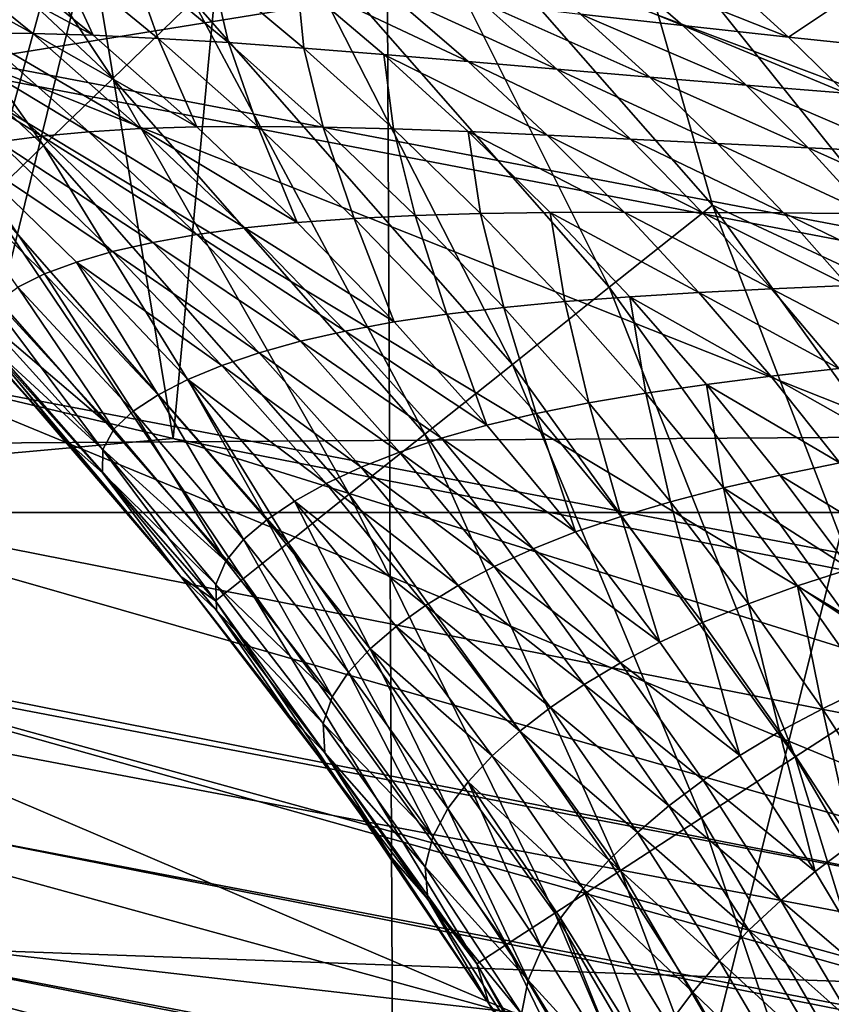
# Model space of a CAD drawing. Header units: metres. Extents: x -104 to 104, y -68 to 90.
# Tile 397 of 656: x -5.024 to -4.195, y 21.229 to 22.235. Entities that reach past the tile are written whole.
import ezdxf

# ---------------------------------------------------------------- set-up
doc = ezdxf.new("R2010")
doc.units = ezdxf.units.M
doc.layers.add('solid_FIT-BATH-153_SW0002', color=7, linetype='CONTINUOUS')

msp = doc.modelspace()

# ---------------------------------------------------------------- linework, layer by layer
at = {"layer": 'solid_FIT-BATH-153_SW0002'}
for points in [[(-5.796449, 27.403301, 8.296501), (-5.745312, 22.014963, 8.296501), (-4.867433, 21.806759, 8.296501)], [(-4.381793, 26.982065, 8.296501), (-5.796449, 27.403301, 8.296501), (-4.867433, 21.806759, 8.296501)], [(-4.381793, 26.982065, 8.296501), (-4.867433, 21.806759, 8.296501), (-3.980562, 21.632954, 8.296501)], [(-4.381793, 26.982065, 8.296501), (-3.980562, 21.632954, 8.296501), (-3.087548, 21.493998, 8.296501)], [(-2.937759, 26.679375, 8.296501), (-4.381793, 26.982065, 8.296501), (-3.087548, 21.493998, 8.296501)], [(-3.918367, 26.207203, -14.669186), (-5.16144, 26.198257, -14.601777), (-5.12553, 21.801846, -13.69361)], [(-3.918367, 26.207203, -14.669186), (-5.12553, 21.801846, -13.69361), (-3.889553, 21.809914, -13.757654)], [(-5.570169, 23.521454, -17.083399), (-4.654773, 23.526617, -17.140917), (-5.549108, 19.896391, -16.355684)], [(-4.654773, 23.526617, -17.140917), (-4.637286, 19.901161, -16.411263), (-5.549108, 19.896391, -16.355684)], [(-4.654773, 23.526617, -17.140917), (-3.730722, 23.53022, -17.180685), (-4.637286, 19.901161, -16.411263)], [(-3.730722, 23.53022, -17.180685), (-3.716806, 19.904491, -16.449686), (-4.637286, 19.901161, -16.411263)], [(17.348299, 21.731127, 1.296502), (-17.348299, 21.731127, 1.296502), (-18.94183, 23.051853, 1.296502)], [(17.348299, 21.731127, 1.296502), (-18.94183, 23.051853, 1.296502), (18.94183, 23.051853, 1.296502)], [(-5.073264, 22.193052, 17.247601), (-5.010463, 22.47994, 17.577913), (-6.626791, 22.916262, 17.581955)], [(-4.978304, 22.781448, 13.968488), (-5.112402, 22.186939, 13.664476), (-6.752677, 22.630995, 13.668248)], [(-3.354826, 22.470348, 13.965743), (-5.112402, 22.186939, 13.664476), (-4.978304, 22.781448, 13.968488)], [(-5.010463, 22.47994, 17.577913), (-3.364504, 22.166777, 17.574993), (-4.956117, 22.729649, 17.939434)], [(-3.364504, 22.166777, 17.574993), (-3.328689, 22.419733, 17.93647), (-4.956117, 22.729649, 17.939434)], [(-5.281521, 22.505899, 72.60907), (-4.929249, 22.174809, 72.60907), (-5.207324, 22.592855, 72.689178)], [(-4.929249, 22.174809, 72.60907), (-4.847055, 22.254248, 72.689178), (-5.207324, 22.592855, 72.689178)], [(-5.34555, 22.430861, 72.510307), (-5.000179, 22.106255, 72.510307), (-5.281521, 22.505899, 72.60907)], [(-5.000179, 22.106255, 72.510307), (-4.929249, 22.174809, 72.60907), (-5.281521, 22.505899, 72.60907)], [(-5.073264, 22.193052, 17.247601), (-3.405991, 21.876125, 17.244709), (-5.010463, 22.47994, 17.577913)], [(-3.405991, 21.876125, 17.244709), (-3.364504, 22.166777, 17.574993), (-5.010463, 22.47994, 17.577913)], [(-3.354826, 22.470348, 13.965743), (-3.444454, 21.867683, 13.661698), (-5.112402, 22.186939, 13.664476)], [(-4.756099, 22.342155, 72.748207), (-4.421952, 21.961432, 72.748207), (-4.65915, 22.435856, 72.784348)], [(-4.65915, 22.435856, 72.784348), (-4.316464, 22.045403, 72.784348), (-4.409084, 22.370642, 72.796501)], [(-4.421952, 21.961432, 72.748207), (-4.316464, 22.045403, 72.784348), (-4.65915, 22.435856, 72.784348)], [(-5.057685, 22.050676, 72.395897), (-5.000179, 22.106255, 72.510307), (-5.34555, 22.430861, 72.510307)], [(-4.409084, 22.370642, 72.796501), (-4.046856, 21.919493, 72.796501), (4.409082, 22.37064, 72.796501)], [(-4.316464, 22.045403, 72.784348), (-4.046856, 21.919493, 72.796501), (-4.409084, 22.370642, 72.796501)], [(-4.847055, 22.254248, 72.689178), (-4.520919, 21.882652, 72.689178), (-4.756099, 22.342155, 72.748207)], [(-4.520919, 21.882652, 72.689178), (-4.421952, 21.961432, 72.748207), (-4.756099, 22.342155, 72.748207)], [(-5.011049, 22.220638, 60.057076), (-5.067685, 22.22098, 60.087975), (-5.185565, 22.317085, 60.058197)], [(-5.124843, 22.313311, 60.025177), (-5.011049, 22.220638, 60.057076), (-5.185565, 22.317085, 60.058197)], [(-4.949427, 22.218885, 60.024883), (-5.011049, 22.220638, 60.057076), (-5.124843, 22.313311, 60.025177)], [(-5.058768, 22.308088, 59.991131), (-4.949427, 22.218885, 60.024883), (-5.124843, 22.313311, 60.025177)], [(-4.98726, 22.301458, 59.95607), (-4.949427, 22.218885, 60.024883), (-5.058768, 22.308088, 59.991131)], [(-4.98726, 22.301458, 59.95607), (-4.882713, 22.215759, 59.991421), (-4.949427, 22.218885, 60.024883)], [(-4.910351, 22.293541, 59.920219), (-4.882713, 22.215759, 59.991421), (-4.98726, 22.301458, 59.95607)], [(-4.346786, 22.228838, 59.705997), (-4.451323, 22.240639, 59.740284), (-4.523265, 22.301363, 59.696304)], [(-4.412428, 22.286154, 59.662106), (-4.346786, 22.228838, 59.705997), (-4.523265, 22.301363, 59.696304)], [(-4.910351, 22.293541, 59.920219), (-4.810906, 22.21137, 59.956905), (-4.882713, 22.215759, 59.991421)], [(-4.828132, 22.284468, 59.883911), (-4.810906, 22.21137, 59.956905), (-4.910351, 22.293541, 59.920219)], [(-4.238791, 22.217083, 59.672726), (-4.346786, 22.228838, 59.705997), (-4.412428, 22.286154, 59.662106)], [(-4.298116, 22.271008, 59.629078), (-4.238791, 22.217083, 59.672726), (-4.412428, 22.286154, 59.662106)], [(-4.828132, 22.284468, 59.883911), (-4.734059, 22.205843, 59.921684), (-4.810906, 22.21137, 59.956905)], [(-4.740826, 22.274439, 59.847473), (-4.734059, 22.205843, 59.921684), (-4.828132, 22.284468, 59.883911)], [(-4.740826, 22.274439, 59.847473), (-4.652352, 22.199371, 59.886097), (-4.734059, 22.205843, 59.921684)], [(-4.566002, 22.192137, 59.850479), (-4.652352, 22.199371, 59.886097), (-4.740826, 22.274439, 59.847473)], [(-4.648688, 22.263641, 59.81123), (-4.566002, 22.192137, 59.850479), (-4.740826, 22.274439, 59.847473)], [(-4.180662, 22.256086, 59.597347), (-4.238791, 22.217083, 59.672726), (-4.298116, 22.271008, 59.629078)], [(-4.475323, 22.184368, 59.815098), (-4.566002, 22.192137, 59.850479), (-4.648688, 22.263641, 59.81123)], [(-4.552077, 22.25231, 59.775425), (-4.475323, 22.184368, 59.815098), (-4.648688, 22.263641, 59.81123)], [(-4.180662, 22.256086, 59.597347), (-4.127639, 22.205534, 59.640621), (-4.238791, 22.217083, 59.672726)], [(-4.929249, 22.174809, 72.60907), (-4.610352, 21.81146, 72.60907), (-4.847055, 22.254248, 72.689178)], [(-4.610352, 21.81146, 72.60907), (-4.520919, 21.882652, 72.689178), (-4.847055, 22.254248, 72.689178)], [(-4.380604, 22.176254, 59.780205), (-4.475323, 22.184368, 59.815098), (-4.552077, 22.25231, 59.775425)], [(-4.451323, 22.240639, 59.740284), (-4.380604, 22.176254, 59.780205), (-4.552077, 22.25231, 59.775425)], [(-4.282167, 22.168003, 59.746006), (-4.380604, 22.176254, 59.780205), (-4.451323, 22.240639, 59.740284)], [(-4.346786, 22.228838, 59.705997), (-4.282167, 22.168003, 59.746006), (-4.451323, 22.240639, 59.740284)], [(-4.180302, 22.159784, 59.712688), (-4.282167, 22.168003, 59.746006), (-4.346786, 22.228838, 59.705997)], [(-4.238791, 22.217083, 59.672726), (-4.180302, 22.159784, 59.712688), (-4.346786, 22.228838, 59.705997)], [(-5.119441, 22.219887, 60.117954), (-5.001829, 22.115797, 60.142414), (-5.16642, 22.217379, 60.147961)], [(-5.001829, 22.115797, 60.142414), (-5.045715, 22.109877, 60.17025), (-5.16642, 22.217379, 60.147961)], [(-5.067685, 22.22098, 60.087975), (-4.953536, 22.120361, 60.114422), (-5.119441, 22.219887, 60.117954)], [(-4.953536, 22.120361, 60.114422), (-5.001829, 22.115797, 60.142414), (-5.119441, 22.219887, 60.117954)], [(-4.900732, 22.123543, 60.085335), (-4.953536, 22.120361, 60.114422), (-5.067685, 22.22098, 60.087975)], [(-5.011049, 22.220638, 60.057076), (-4.900732, 22.123543, 60.085335), (-5.067685, 22.22098, 60.087975)], [(-4.843297, 22.125359, 60.054775), (-4.900732, 22.123543, 60.085335), (-5.011049, 22.220638, 60.057076)], [(-4.949427, 22.218885, 60.024883), (-4.843297, 22.125359, 60.054775), (-5.011049, 22.220638, 60.057076)], [(-4.882713, 22.215759, 59.991421), (-4.843297, 22.125359, 60.054775), (-4.949427, 22.218885, 60.024883)], [(-4.882713, 22.215759, 59.991421), (-4.78111, 22.125839, 60.022747), (-4.843297, 22.125359, 60.054775)], [(-4.810906, 22.21137, 59.956905), (-4.78111, 22.125839, 60.022747), (-4.882713, 22.215759, 59.991421)], [(-4.127639, 22.205534, 59.640621), (-4.180302, 22.159784, 59.712688), (-4.238791, 22.217083, 59.672726)], [(-4.810906, 22.21137, 59.956905), (-4.714138, 22.12509, 59.989483), (-4.78111, 22.125839, 60.022747)], [(-4.734059, 22.205843, 59.921684), (-4.714138, 22.12509, 59.989483), (-4.810906, 22.21137, 59.956905)], [(-4.734059, 22.205843, 59.921684), (-4.642401, 22.123228, 59.955311), (-4.714138, 22.12509, 59.989483)], [(-4.652352, 22.199371, 59.886097), (-4.642401, 22.123228, 59.955311), (-4.734059, 22.205843, 59.921684)], [(-4.652352, 22.199371, 59.886097), (-4.566042, 22.12044, 59.920593), (-4.642401, 22.123228, 59.955311)], [(-4.485235, 22.116901, 59.885662), (-4.566042, 22.12044, 59.920593), (-4.652352, 22.199371, 59.886097)], [(-4.566002, 22.192137, 59.850479), (-4.485235, 22.116901, 59.885662), (-4.652352, 22.199371, 59.886097)], [(-5.112402, 22.186939, 13.664476), (-3.552768, 21.248629, 13.409824), (-5.262698, 21.57579, 13.418686)], [(-5.143912, 21.871767, 16.952375), (-3.452749, 21.5506, 16.949495), (-5.073264, 22.193052, 17.247601)], [(-5.112402, 22.186939, 13.664476), (-3.444454, 21.867683, 13.661698), (-3.552768, 21.248629, 13.409824)], [(-3.452749, 21.5506, 16.949495), (-3.405991, 21.876125, 17.244709), (-5.073264, 22.193052, 17.247601)], [(-4.400251, 22.112833, 59.850807), (-4.485235, 22.116901, 59.885662), (-4.566002, 22.192137, 59.850479)], [(-4.475323, 22.184368, 59.815098), (-4.400251, 22.112833, 59.850807), (-4.566002, 22.192137, 59.850479)], [(-4.311342, 22.108423, 59.816288), (-4.400251, 22.112833, 59.850807), (-4.475323, 22.184368, 59.815098)], [(-4.380604, 22.176254, 59.780205), (-4.311342, 22.108423, 59.816288), (-4.475323, 22.184368, 59.815098)], [(-5.000179, 22.106255, 72.510307), (-4.687529, 21.750025, 72.510307), (-4.929249, 22.174809, 72.60907)], [(-4.687529, 21.750025, 72.510307), (-4.610352, 21.81146, 72.60907), (-4.929249, 22.174809, 72.60907)], [(-4.218788, 22.103867, 59.782333), (-4.311342, 22.108423, 59.816288), (-4.380604, 22.176254, 59.780205)], [(-4.282167, 22.168003, 59.746006), (-4.218788, 22.103867, 59.782333), (-4.380604, 22.176254, 59.780205)], [(-4.122847, 22.099337, 59.749153), (-4.218788, 22.103867, 59.782333), (-4.282167, 22.168003, 59.746006)], [(-4.180302, 22.159784, 59.712688), (-4.122847, 22.099337, 59.749153), (-4.282167, 22.168003, 59.746006)], [(-4.843297, 22.125359, 60.054775), (-4.740669, 22.027664, 60.081051), (-4.900732, 22.123543, 60.085335)], [(-4.78111, 22.125839, 60.022747), (-4.740669, 22.027664, 60.081051), (-4.843297, 22.125359, 60.054775)], [(-4.78111, 22.125839, 60.022747), (-4.68274, 22.031862, 60.050316), (-4.740669, 22.027664, 60.081051)], [(-4.714138, 22.12509, 59.989483), (-4.68274, 22.031862, 60.050316), (-4.78111, 22.125839, 60.022747)], [(-4.714138, 22.12509, 59.989483), (-4.620332, 22.03487, 60.018204), (-4.68274, 22.031862, 60.050316)], [(-4.642401, 22.123228, 59.955311), (-4.620332, 22.03487, 60.018204), (-4.714138, 22.12509, 59.989483)], [(-5.001829, 22.115797, 60.142414), (-4.888457, 22.00725, 60.164131), (-5.045715, 22.109877, 60.17025)], [(-4.953536, 22.120361, 60.114422), (-4.843398, 22.015377, 60.137768), (-5.001829, 22.115797, 60.142414)], [(-4.843398, 22.015377, 60.137768), (-4.888457, 22.00725, 60.164131), (-5.001829, 22.115797, 60.142414)], [(-4.900732, 22.123543, 60.085335), (-4.794177, 22.022177, 60.110203), (-4.953536, 22.120361, 60.114422)], [(-4.794177, 22.022177, 60.110203), (-4.843398, 22.015377, 60.137768), (-4.953536, 22.120361, 60.114422)], [(-4.740669, 22.027664, 60.081051), (-4.794177, 22.022177, 60.110203), (-4.900732, 22.123543, 60.085335)], [(-4.642401, 22.123228, 59.955311), (-4.553439, 22.036798, 59.985054), (-4.620332, 22.03487, 60.018204)], [(-4.566042, 22.12044, 59.920593), (-4.553439, 22.036798, 59.985054), (-4.642401, 22.123228, 59.955311)], [(-4.566042, 22.12044, 59.920593), (-4.482164, 22.037825, 59.951214), (-4.553439, 22.036798, 59.985054)], [(-4.406643, 22.038118, 59.917027), (-4.482164, 22.037825, 59.951214), (-4.566042, 22.12044, 59.920593)], [(-4.485235, 22.116901, 59.885662), (-4.406643, 22.038118, 59.917027), (-4.566042, 22.12044, 59.920593)], [(-4.327106, 22.037897, 59.882778), (-4.406643, 22.038118, 59.917027), (-4.485235, 22.116901, 59.885662)], [(-4.400251, 22.112833, 59.850807), (-4.327106, 22.037897, 59.882778), (-4.485235, 22.116901, 59.885662)], [(-5.045715, 22.109877, 60.17025), (-4.929454, 21.997826, 60.190224), (-5.085159, 22.102596, 60.199657)], [(-5.057685, 22.050676, 72.395897), (-4.7501, 21.700216, 72.395897), (-5.000179, 22.106255, 72.510307)], [(-4.888457, 22.00725, 60.164131), (-4.929454, 21.997826, 60.190224), (-5.045715, 22.109877, 60.17025)], [(-4.7501, 21.700216, 72.395897), (-4.687529, 21.750025, 72.510307), (-5.000179, 22.106255, 72.510307)], [(-4.243764, 22.037333, 59.848751), (-4.327106, 22.037897, 59.882778), (-4.400251, 22.112833, 59.850807)], [(-4.311342, 22.108423, 59.816288), (-4.243764, 22.037333, 59.848751), (-4.400251, 22.112833, 59.850807)], [(-4.156862, 22.036623, 59.815182), (-4.243764, 22.037333, 59.848751), (-4.311342, 22.108423, 59.816288)], [(-4.218788, 22.103867, 59.782333), (-4.156862, 22.036623, 59.815182), (-4.311342, 22.108423, 59.816288)], [(-4.066621, 22.035931, 59.782299), (-4.156862, 22.036623, 59.815182), (-4.218788, 22.103867, 59.782333)], [(-4.122847, 22.099337, 59.749153), (-4.066621, 22.035931, 59.782299), (-4.218788, 22.103867, 59.782333)], [(-5.085159, 22.102596, 60.199657), (-4.998848, 21.975067, 60.249321), (-5.1199, 22.093922, 60.233292)], [(-5.1199, 22.093922, 60.233292), (-4.998848, 21.975067, 60.249321), (-5.026318, 21.961586, 60.288391)], [(-5.085159, 22.102596, 60.199657), (-4.966343, 21.987108, 60.217751), (-4.998848, 21.975067, 60.249321)], [(-4.929454, 21.997826, 60.190224), (-4.966343, 21.987108, 60.217751), (-5.085159, 22.102596, 60.199657)], [(-5.100017, 22.009764, 72.269333), (-4.79616, 21.663551, 72.269333), (-5.057685, 22.050676, 72.395897)], [(-4.79616, 21.663551, 72.269333), (-4.7501, 21.700216, 72.395897), (-5.057685, 22.050676, 72.395897)], [(-4.421952, 21.961432, 72.748207), (-4.125854, 21.550419, 72.748207), (-4.316464, 22.045403, 72.784348)], [(-4.316464, 22.045403, 72.784348), (-4.0128, 21.623888, 72.784348), (-4.046856, 21.919493, 72.796501)], [(-4.125854, 21.550419, 72.748207), (-4.0128, 21.623888, 72.784348), (-4.316464, 22.045403, 72.784348)], [(-4.620332, 22.03487, 60.018204), (-4.587872, 21.934002, 60.074375), (-4.68274, 22.031862, 60.050316)], [(-4.553439, 22.036798, 59.985054), (-4.529757, 21.940884, 60.043335), (-4.620332, 22.03487, 60.018204)], [(-4.620332, 22.03487, 60.018204), (-4.529757, 21.940884, 60.043335), (-4.587872, 21.934002, 60.074375)], [(-4.482164, 22.037825, 59.951214), (-4.467434, 21.946726, 60.011162), (-4.553439, 22.036798, 59.985054)], [(-4.553439, 22.036798, 59.985054), (-4.467434, 21.946726, 60.011162), (-4.529757, 21.940884, 60.043335)], [(-4.406643, 22.038118, 59.917027), (-4.330471, 21.955963, 59.944798), (-4.482164, 22.037825, 59.951214)], [(-4.482164, 22.037825, 59.951214), (-4.400971, 21.9517, 59.978203), (-4.467434, 21.946726, 60.011162)], [(-4.330471, 21.955963, 59.944798), (-4.400971, 21.9517, 59.978203), (-4.482164, 22.037825, 59.951214)], [(-4.256119, 21.959726, 59.911232), (-4.330471, 21.955963, 59.944798), (-4.406643, 22.038118, 59.917027)], [(-4.327106, 22.037897, 59.882778), (-4.256119, 21.959726, 59.911232), (-4.406643, 22.038118, 59.917027)], [(-4.17809, 21.963154, 59.877796), (-4.256119, 21.959726, 59.911232), (-4.327106, 22.037897, 59.882778)], [(-4.243764, 22.037333, 59.848751), (-4.17809, 21.963154, 59.877796), (-4.327106, 22.037897, 59.882778)], [(-4.096592, 21.966434, 59.844738), (-4.17809, 21.963154, 59.877796), (-4.243764, 22.037333, 59.848751)], [(-4.156862, 22.036623, 59.815182), (-4.096592, 21.966434, 59.844738), (-4.243764, 22.037333, 59.848751)], [(-4.740669, 22.027664, 60.081051), (-4.641811, 21.925976, 60.10397), (-4.794177, 22.022177, 60.110203)], [(-4.68274, 22.031862, 60.050316), (-4.641811, 21.925976, 60.10397), (-4.740669, 22.027664, 60.081051)], [(-4.68274, 22.031862, 60.050316), (-4.587872, 21.934002, 60.074375), (-4.641811, 21.925976, 60.10397)], [(-5.372497, 21.761213, 8.308811), (-4.867433, 21.806759, 8.296501), (-5.745312, 22.014963, 8.296501)], [(-4.843398, 22.015377, 60.137768), (-4.737531, 21.906197, 60.15823), (-4.888457, 22.00725, 60.164131)], [(-4.794177, 22.022177, 60.110203), (-4.69165, 21.916716, 60.131916), (-4.843398, 22.015377, 60.137768)], [(-4.69165, 21.916716, 60.131916), (-4.737531, 21.906197, 60.15823), (-4.843398, 22.015377, 60.137768)], [(-4.641811, 21.925976, 60.10397), (-4.69165, 21.916716, 60.131916), (-4.794177, 22.022177, 60.110203)], [(-5.100017, 22.009764, 72.269333), (-5.125885, 21.984762, 72.13446), (-4.824306, 21.641148, 72.13446)], [(-5.100017, 22.009764, 72.269333), (-4.824306, 21.641148, 72.13446), (-4.79616, 21.663551, 72.269333)], [(-4.888457, 22.00725, 60.164131), (-4.779578, 21.894413, 60.183296), (-4.929454, 21.997826, 60.190224)], [(-4.737531, 21.906197, 60.15823), (-4.779578, 21.894413, 60.183296), (-4.888457, 22.00725, 60.164131)], [(-4.929454, 21.997826, 60.190224), (-4.817879, 21.881395, 60.208038), (-4.966343, 21.987108, 60.217751)], [(-4.779578, 21.894413, 60.183296), (-4.817879, 21.881395, 60.208038), (-4.929454, 21.997826, 60.190224)], [(-5.125885, 21.984762, 72.13446), (-5.035233, 21.870531, 71.996498), (-4.859654, 21.666018, 71.996498)], [(-4.824306, 21.641148, 72.13446), (-5.125885, 21.984762, 72.13446), (-4.859654, 21.666018, 71.996498)], [(-4.966343, 21.987108, 60.217751), (-4.882771, 21.85166, 60.26408), (-4.998848, 21.975067, 60.249321)], [(-4.966343, 21.987108, 60.217751), (-4.852375, 21.867153, 60.234123), (-4.882771, 21.85166, 60.26408)], [(-4.817879, 21.881395, 60.208038), (-4.852375, 21.867153, 60.234123), (-4.966343, 21.987108, 60.217751)], [(-4.998848, 21.975067, 60.249321), (-4.908397, 21.834803, 60.301273), (-5.026318, 21.961586, 60.288391)], [(-4.998848, 21.975067, 60.249321), (-4.882771, 21.85166, 60.26408), (-4.908397, 21.834803, 60.301273)], [(-4.17809, 21.963154, 59.877796), (-4.114525, 21.88603, 59.903614), (-4.256119, 21.959726, 59.911232)], [(-5.026318, 21.961586, 60.288391), (-4.927984, 21.81629, 60.349606), (-5.047487, 21.946358, 60.339001)], [(-5.026318, 21.961586, 60.288391), (-4.908397, 21.834803, 60.301273), (-4.927984, 21.81629, 60.349606)], [(-4.520919, 21.882652, 72.689178), (-4.23192, 21.481493, 72.689178), (-4.421952, 21.961432, 72.748207)], [(-4.23192, 21.481493, 72.689178), (-4.125854, 21.550419, 72.748207), (-4.421952, 21.961432, 72.748207)], [(-4.330471, 21.955963, 59.944798), (-4.256944, 21.870592, 59.969193), (-4.400971, 21.9517, 59.978203)], [(-4.256119, 21.959726, 59.911232), (-4.187506, 21.878473, 59.936375), (-4.330471, 21.955963, 59.944798)], [(-4.187506, 21.878473, 59.936375), (-4.256944, 21.870592, 59.969193), (-4.330471, 21.955963, 59.944798)], [(-4.114525, 21.88603, 59.903614), (-4.187506, 21.878473, 59.936375), (-4.256119, 21.959726, 59.911232)], [(-5.047487, 21.946358, 60.339001), (-4.927984, 21.81629, 60.349606), (-5.060292, 21.928848, 60.405243)], [(-4.467434, 21.946726, 60.011162), (-4.442654, 21.843307, 60.065105), (-4.529757, 21.940884, 60.043335)], [(-4.400971, 21.9517, 59.978203), (-4.384625, 21.853184, 60.033871), (-4.467434, 21.946726, 60.011162)], [(-4.467434, 21.946726, 60.011162), (-4.384625, 21.853184, 60.033871), (-4.442654, 21.843307, 60.065105)], [(-4.400971, 21.9517, 59.978203), (-4.322699, 21.862228, 60.001789), (-4.384625, 21.853184, 60.033871)], [(-4.256944, 21.870592, 59.969193), (-4.322699, 21.862228, 60.001789), (-4.400971, 21.9517, 59.978203)], [(-5.061541, 21.908175, 60.490536), (-4.975421, 21.803473, 60.5965), (-5.096302, 21.936445, 60.5965)], [(-5.035233, 21.870531, 71.996498), (-5.096302, 21.936445, 60.5965), (-4.975421, 21.803473, 60.5965)], [(-4.587872, 21.934002, 60.074375), (-4.546964, 21.820478, 60.12376), (-4.641811, 21.925976, 60.10397)], [(-4.529757, 21.940884, 60.043335), (-4.496749, 21.832439, 60.095169), (-4.587872, 21.934002, 60.074375)], [(-4.587872, 21.934002, 60.074375), (-4.496749, 21.832439, 60.095169), (-4.546964, 21.820478, 60.12376)], [(-4.529757, 21.940884, 60.043335), (-4.442654, 21.843307, 60.065105), (-4.496749, 21.832439, 60.095169)], [(-5.060292, 21.928848, 60.405243), (-4.939476, 21.79561, 60.413025), (-5.061541, 21.908175, 60.490536)], [(-4.927984, 21.81629, 60.349606), (-4.939476, 21.79561, 60.413025), (-5.060292, 21.928848, 60.405243)], [(-4.641811, 21.925976, 60.10397), (-4.546964, 21.820478, 60.12376), (-4.69165, 21.916716, 60.131916)], [(-4.69165, 21.916716, 60.131916), (-4.593389, 21.807343, 60.150696), (-4.737531, 21.906197, 60.15823)], [(-4.546964, 21.820478, 60.12376), (-4.593389, 21.807343, 60.150696), (-4.69165, 21.916716, 60.131916)], [(-5.061541, 21.908175, 60.490536), (-4.939716, 21.771906, 60.494816), (-4.975421, 21.803473, 60.5965)], [(-4.939476, 21.79561, 60.413025), (-4.939716, 21.771906, 60.494816), (-5.061541, 21.908175, 60.490536)], [(-4.737531, 21.906197, 60.15823), (-4.636165, 21.793011, 60.176014), (-4.779578, 21.894413, 60.183296)], [(-4.593389, 21.807343, 60.150696), (-4.636165, 21.793011, 60.176014), (-4.737531, 21.906197, 60.15823)], [(-4.779578, 21.894413, 60.183296), (-4.675414, 21.777481, 60.200096), (-4.817879, 21.881395, 60.208038)], [(-4.636165, 21.793011, 60.176014), (-4.675414, 21.777481, 60.200096), (-4.779578, 21.894413, 60.183296)], [(-4.610352, 21.81146, 72.60907), (-4.327769, 21.419205, 72.60907), (-4.520919, 21.882652, 72.689178)], [(-4.327769, 21.419205, 72.60907), (-4.23192, 21.481493, 72.689178), (-4.520919, 21.882652, 72.689178)], [(-4.817879, 21.881395, 60.208038), (-4.711205, 21.760784, 60.22385), (-4.852375, 21.867153, 60.234123)], [(-4.675414, 21.777481, 60.200096), (-4.711205, 21.760784, 60.22385), (-4.817879, 21.881395, 60.208038)], [(-4.187506, 21.878473, 59.936375), (-4.121464, 21.794275, 59.958382), (-4.256944, 21.870592, 59.969193)], [(-5.221574, 21.519878, 16.695093), (-3.504226, 21.19404, 16.692205), (-5.143912, 21.871767, 16.952375)], [(-3.504226, 21.19404, 16.692205), (-3.452749, 21.5506, 16.949495), (-5.143912, 21.871767, 16.952375)], [(-5.035233, 21.870531, 71.996498), (-4.975421, 21.803473, 60.5965), (-4.859658, 21.666023, 60.5965)], [(-4.859654, 21.666018, 71.996498), (-5.035233, 21.870531, 71.996498), (-4.859658, 21.666023, 60.5965)], [(-4.852375, 21.867153, 60.234123), (-4.771867, 21.7239, 60.277653), (-4.882771, 21.85166, 60.26408)], [(-4.852375, 21.867153, 60.234123), (-4.743462, 21.742931, 60.24889), (-4.771867, 21.7239, 60.277653)], [(-4.711205, 21.760784, 60.22385), (-4.743462, 21.742931, 60.24889), (-4.852375, 21.867153, 60.234123)], [(-4.322699, 21.862228, 60.001789), (-4.305227, 21.756338, 60.053398), (-4.384625, 21.853184, 60.033871)], [(-4.256944, 21.870592, 59.969193), (-4.186266, 21.782152, 59.990414), (-4.322699, 21.862228, 60.001789)], [(-4.322699, 21.862228, 60.001789), (-4.247557, 21.769569, 60.022182), (-4.305227, 21.756338, 60.053398)], [(-4.186266, 21.782152, 59.990414), (-4.247557, 21.769569, 60.022182), (-4.322699, 21.862228, 60.001789)], [(-4.121464, 21.794275, 59.958382), (-4.186266, 21.782152, 59.990414), (-4.256944, 21.870592, 59.969193)], [(-4.384625, 21.853184, 60.033871), (-4.35924, 21.742319, 60.083748), (-4.442654, 21.843307, 60.065105)], [(-4.384625, 21.853184, 60.033871), (-4.305227, 21.756338, 60.053398), (-4.35924, 21.742319, 60.083748)], [(-4.882771, 21.85166, 60.26408), (-4.795736, 21.703587, 60.31337), (-4.908397, 21.834803, 60.301273)], [(-4.882771, 21.85166, 60.26408), (-4.771867, 21.7239, 60.277653), (-4.795736, 21.703587, 60.31337)], [(-4.442654, 21.843307, 60.065105), (-4.409587, 21.727358, 60.112923), (-4.496749, 21.832439, 60.095169)], [(-4.442654, 21.843307, 60.065105), (-4.35924, 21.742319, 60.083748), (-4.409587, 21.727358, 60.112923)], [(-4.908397, 21.834803, 60.301273), (-4.8138, 21.681711, 60.359776), (-4.927984, 21.81629, 60.349606)], [(-4.908397, 21.834803, 60.301273), (-4.795736, 21.703587, 60.31337), (-4.8138, 21.681711, 60.359776)], [(-4.496749, 21.832439, 60.095169), (-4.45634, 21.711365, 60.140648), (-4.546964, 21.820478, 60.12376)], [(-4.496749, 21.832439, 60.095169), (-4.409587, 21.727358, 60.112923), (-4.45634, 21.711365, 60.140648)], [(-4.927984, 21.81629, 60.349606), (-4.8138, 21.681711, 60.359776), (-4.939476, 21.79561, 60.413025)], [(-4.546964, 21.820478, 60.12376), (-4.45634, 21.711365, 60.140648), (-4.593389, 21.807343, 60.150696)], [(-5.372497, 21.761213, 8.308811), (-3.600192, 21.410938, 8.308812), (-4.867433, 21.806759, 8.296501)], [(-3.889553, 21.809914, -13.757654), (-5.12553, 21.801846, -13.69361), (-5.073352, 17.298805, -12.829013)], [(-3.889553, 21.809914, -13.757654), (-5.073352, 17.298805, -12.829013), (-3.848604, 17.305637, -12.889429)], [(-4.939716, 21.771906, 60.494816), (-4.859658, 21.666023, 60.5965), (-4.975421, 21.803473, 60.5965)], [(-3.600192, 21.410938, 8.308812), (-3.980562, 21.632954, 8.296501), (-4.867433, 21.806759, 8.296501)], [(-4.687529, 21.750025, 72.510307), (-4.410481, 21.365454, 72.510307), (-4.610352, 21.81146, 72.60907)], [(-4.593389, 21.807343, 60.150696), (-4.499598, 21.69426, 60.166767), (-4.636165, 21.793011, 60.176014)], [(-4.410481, 21.365454, 72.510307), (-4.327769, 21.419205, 72.60907), (-4.610352, 21.81146, 72.60907)], [(-4.45634, 21.711365, 60.140648), (-4.499598, 21.69426, 60.166767), (-4.593389, 21.807343, 60.150696)], [(-4.939476, 21.79561, 60.413025), (-4.824024, 21.657787, 60.420643), (-4.939716, 21.771906, 60.494816)], [(-4.8138, 21.681711, 60.359776), (-4.824024, 21.657787, 60.420643), (-4.939476, 21.79561, 60.413025)], [(-4.636165, 21.793011, 60.176014), (-4.5395, 21.676029, 60.191326), (-4.675414, 21.777481, 60.200096)], [(-4.499598, 21.69426, 60.166767), (-4.5395, 21.676029, 60.191326), (-4.636165, 21.793011, 60.176014)], [(-4.186266, 21.782152, 59.990414), (-4.118616, 21.690788, 60.008621), (-4.247557, 21.769569, 60.022182)], [(-4.939716, 21.771906, 60.494816), (-4.823309, 21.630997, 60.499077), (-4.859658, 21.666023, 60.5965)], [(-4.824024, 21.657787, 60.420643), (-4.823309, 21.630997, 60.499077), (-4.939716, 21.771906, 60.494816)], [(-4.675414, 21.777481, 60.200096), (-4.576156, 21.656668, 60.214714), (-4.711205, 21.760784, 60.22385)], [(-4.5395, 21.676029, 60.191326), (-4.576156, 21.656668, 60.214714), (-4.675414, 21.777481, 60.200096)], [(-4.247557, 21.769569, 60.022182), (-4.175726, 21.67388, 60.039558), (-4.305227, 21.756338, 60.053398)], [(-4.118616, 21.690788, 60.008621), (-4.175726, 21.67388, 60.039558), (-4.247557, 21.769569, 60.022182)], [(-5.408078, 21.612677, 8.345492), (-3.624038, 21.260073, 8.345493), (-5.372497, 21.761213, 8.308811)], [(-3.624038, 21.260073, 8.345493), (-3.600192, 21.410938, 8.308812), (-5.372497, 21.761213, 8.308811)], [(-4.711205, 21.760784, 60.22385), (-4.609616, 21.636208, 60.237812), (-4.743462, 21.742931, 60.24889)], [(-4.576156, 21.656668, 60.214714), (-4.609616, 21.636208, 60.237812), (-4.711205, 21.760784, 60.22385)], [(-4.305227, 21.756338, 60.053398), (-4.279697, 21.6381, 60.099461), (-4.35924, 21.742319, 60.083748)], [(-4.305227, 21.756338, 60.053398), (-4.229422, 21.656361, 60.069935), (-4.279697, 21.6381, 60.099461)], [(-4.175726, 21.67388, 60.039558), (-4.229422, 21.656361, 60.069935), (-4.305227, 21.756338, 60.053398)], [(-4.743462, 21.742931, 60.24889), (-4.666309, 21.592012, 60.290119), (-4.771867, 21.7239, 60.277653)], [(-4.7501, 21.700216, 72.395897), (-4.47754, 21.321877, 72.395897), (-4.687529, 21.750025, 72.510307)], [(-4.743462, 21.742931, 60.24889), (-4.63978, 21.614662, 60.262169), (-4.666309, 21.592012, 60.290119)], [(-4.609616, 21.636208, 60.237812), (-4.63978, 21.614662, 60.262169), (-4.743462, 21.742931, 60.24889)], [(-4.47754, 21.321877, 72.395897), (-4.410481, 21.365454, 72.510307), (-4.687529, 21.750025, 72.510307)], [(-4.35924, 21.742319, 60.083748), (-4.326567, 21.618954, 60.127846), (-4.409587, 21.727358, 60.112923)], [(-4.35924, 21.742319, 60.083748), (-4.279697, 21.6381, 60.099461), (-4.326567, 21.618954, 60.127846)], [(15.662336, 20.529631, 1.296502), (-15.662336, 20.529631, 1.296502), (-17.348299, 21.731127, 1.296502)], [(15.662336, 20.529631, 1.296502), (-17.348299, 21.731127, 1.296502), (17.348299, 21.731127, 1.296502)], [(-4.771867, 21.7239, 60.277653), (-4.688505, 21.568163, 60.324722), (-4.795736, 21.703587, 60.31337)], [(-4.771867, 21.7239, 60.277653), (-4.666309, 21.592012, 60.290119), (-4.688505, 21.568163, 60.324722)], [(-4.409587, 21.727358, 60.112923), (-4.370116, 21.598841, 60.154842), (-4.45634, 21.711365, 60.140648)], [(-4.409587, 21.727358, 60.112923), (-4.326567, 21.618954, 60.127846), (-4.370116, 21.598841, 60.154842)], [(-4.45634, 21.711365, 60.140648), (-4.370116, 21.598841, 60.154842), (-4.499598, 21.69426, 60.166767)], [(-4.795736, 21.703587, 60.31337), (-4.705104, 21.542849, 60.369526), (-4.8138, 21.681711, 60.359776)], [(-4.795736, 21.703587, 60.31337), (-4.688505, 21.568163, 60.324722), (-4.705104, 21.542849, 60.369526)], [(-4.79616, 21.663551, 72.269333), (-4.526904, 21.289797, 72.269333), (-4.7501, 21.700216, 72.395897)], [(-4.526904, 21.289797, 72.269333), (-4.47754, 21.321877, 72.395897), (-4.7501, 21.700216, 72.395897)], [(-4.499598, 21.69426, 60.166767), (-4.41045, 21.577684, 60.180325), (-4.5395, 21.676029, 60.191326)], [(-4.370116, 21.598841, 60.154842), (-4.41045, 21.577684, 60.180325), (-4.499598, 21.69426, 60.166767)], [(-4.8138, 21.681711, 60.359776), (-4.705104, 21.542849, 60.369526), (-4.824024, 21.657787, 60.420643)], [(-4.5395, 21.676029, 60.191326), (-4.4477, 21.555471, 60.20435), (-4.576156, 21.656668, 60.214714)], [(-4.41045, 21.577684, 60.180325), (-4.4477, 21.555471, 60.20435), (-4.5395, 21.676029, 60.191326)], [(-4.175726, 21.67388, 60.039558), (-4.107358, 21.575317, 60.05407), (-4.229422, 21.656361, 60.069935)], [(-4.823309, 21.630997, 60.499077), (-4.749177, 21.524294, 60.5965), (-4.859658, 21.666023, 60.5965)], [(-4.859654, 21.666018, 71.996498), (-4.859658, 21.666023, 60.5965), (-4.749177, 21.524294, 60.5965)], [(-4.695957, 21.451874, 71.996498), (-4.859654, 21.666018, 71.996498), (-4.749177, 21.524294, 60.5965)], [(-4.824306, 21.641148, 72.13446), (-4.859654, 21.666018, 71.996498), (-4.695957, 21.451874, 71.996498)], [(-4.79616, 21.663551, 72.269333), (-4.824306, 21.641148, 72.13446), (-4.557069, 21.270195, 72.13446)], [(-4.79616, 21.663551, 72.269333), (-4.557069, 21.270195, 72.13446), (-4.526904, 21.289797, 72.269333)], [(-4.824024, 21.657787, 60.420643), (-4.714108, 21.51561, 60.428082), (-4.823309, 21.630997, 60.499077)], [(-4.705104, 21.542849, 60.369526), (-4.714108, 21.51561, 60.428082), (-4.824024, 21.657787, 60.420643)], [(-4.576156, 21.656668, 60.214714), (-4.48196, 21.532198, 60.22731), (-4.609616, 21.636208, 60.237812)], [(-4.4477, 21.555471, 60.20435), (-4.48196, 21.532198, 60.22731), (-4.576156, 21.656668, 60.214714)], [(-4.229422, 21.656361, 60.069935), (-4.204175, 21.530838, 60.112423), (-4.279697, 21.6381, 60.099461)], [(-4.229422, 21.656361, 60.069935), (-4.157362, 21.553423, 60.083652), (-4.204175, 21.530838, 60.112423)], [(-4.107358, 21.575317, 60.05407), (-4.157362, 21.553423, 60.083652), (-4.229422, 21.656361, 60.069935)], [(-4.557069, 21.270195, 72.13446), (-4.824306, 21.641148, 72.13446), (-4.695957, 21.451874, 71.996498)], [(-4.823309, 21.630997, 60.499077), (-4.712497, 21.485674, 60.503307), (-4.749177, 21.524294, 60.5965)], [(-4.714108, 21.51561, 60.428082), (-4.712497, 21.485674, 60.503307), (-4.823309, 21.630997, 60.499077)], [(-4.609616, 21.636208, 60.237812), (-4.51326, 21.5079, 60.250061), (-4.63978, 21.614662, 60.262169)], [(-4.48196, 21.532198, 60.22731), (-4.51326, 21.5079, 60.250061), (-4.609616, 21.636208, 60.237812)], [(-4.279697, 21.6381, 60.099461), (-4.247833, 21.507429, 60.140121), (-4.326567, 21.618954, 60.127846)], [(-4.279697, 21.6381, 60.099461), (-4.204175, 21.530838, 60.112423), (-4.247833, 21.507429, 60.140121)], [(-5.441807, 21.47154, 8.405639), (-3.646641, 21.116732, 8.405639), (-5.408078, 21.612677, 8.345492)], [(-3.646641, 21.116732, 8.405639), (-3.624038, 21.260073, 8.345493), (-5.408078, 21.612677, 8.345492)], [(-4.63978, 21.614662, 60.262169), (-4.541472, 21.482586, 60.274075), (-4.666309, 21.592012, 60.290119)], [(-4.51326, 21.5079, 60.250061), (-4.541472, 21.482586, 60.274075), (-4.63978, 21.614662, 60.262169)], [(-4.326567, 21.618954, 60.127846), (-4.288431, 21.483118, 60.166531), (-4.370116, 21.598841, 60.154842)], [(-4.326567, 21.618954, 60.127846), (-4.247833, 21.507429, 60.140121), (-4.288431, 21.483118, 60.166531)], [(-4.666309, 21.592012, 60.290119), (-4.586844, 21.428778, 60.335373), (-4.688505, 21.568163, 60.324722)], [(-4.666309, 21.592012, 60.290119), (-4.566237, 21.456242, 60.301552), (-4.586844, 21.428778, 60.335373)], [(-4.541472, 21.482586, 60.274075), (-4.566237, 21.456242, 60.301552), (-4.666309, 21.592012, 60.290119)], [(-4.370116, 21.598841, 60.154842), (-4.288431, 21.483118, 60.166531), (-4.41045, 21.577684, 60.180325)], [(-3.588043, 21.113632, 13.352787), (-5.303607, 21.443123, 13.36142), (-5.262698, 21.57579, 13.418686)], [(-3.588043, 21.113632, 13.352787), (-5.262698, 21.57579, 13.418686), (-3.552768, 21.248629, 13.409824)], [(-4.41045, 21.577684, 60.180325), (-4.326076, 21.457834, 60.191547), (-4.4477, 21.555471, 60.20435)], [(-4.288431, 21.483118, 60.166531), (-4.326076, 21.457834, 60.191547), (-4.41045, 21.577684, 60.180325)], [(-4.688505, 21.568163, 60.324722), (-4.602043, 21.399946, 60.37886), (-4.705104, 21.542849, 60.369526)], [(-4.688505, 21.568163, 60.324722), (-4.586844, 21.428778, 60.335373), (-4.602043, 21.399946, 60.37886)], [(-4.4477, 21.555471, 60.20435), (-4.360888, 21.431568, 60.215256), (-4.48196, 21.532198, 60.22731)], [(-4.326076, 21.457834, 60.191547), (-4.360888, 21.431568, 60.215256), (-4.4477, 21.555471, 60.20435)], [(-4.23192, 21.481493, 72.689178), (-3.982724, 21.054468, 72.689178), (-4.125854, 21.550419, 72.748207)], [(-4.157362, 21.553423, 60.083652), (-4.132786, 21.420727, 60.12278), (-4.204175, 21.530838, 60.112423)], [(-4.705104, 21.542849, 60.369526), (-4.602043, 21.399946, 60.37886), (-4.714108, 21.51561, 60.428082)], [(-4.48196, 21.532198, 60.22731), (-4.392945, 21.404316, 60.238049), (-4.51326, 21.5079, 60.250061)], [(-4.360888, 21.431568, 60.215256), (-4.392945, 21.404316, 60.238049), (-4.48196, 21.532198, 60.22731)], [(-4.204175, 21.530838, 60.112423), (-4.173493, 21.392986, 60.149906), (-4.247833, 21.507429, 60.140121)], [(-4.204175, 21.530838, 60.112423), (-4.132786, 21.420727, 60.12278), (-4.173493, 21.392986, 60.149906)], [(-4.712497, 21.485674, 60.503307), (-4.644135, 21.378487, 60.5965), (-4.749177, 21.524294, 60.5965)], [(-4.695957, 21.451874, 71.996498), (-4.749177, 21.524294, 60.5965), (-4.644135, 21.378487, 60.5965)], [(-5.305362, 21.141415, 16.478363), (-3.559834, 20.81053, 16.475449), (-5.221574, 21.519878, 16.695093)], [(-3.559834, 20.81053, 16.475449), (-3.504226, 21.19404, 16.692205), (-5.221574, 21.519878, 16.695093)], [(-4.714108, 21.51561, 60.428082), (-4.60988, 21.369316, 60.435333), (-4.712497, 21.485674, 60.503307)], [(-4.602043, 21.399946, 60.37886), (-4.60988, 21.369316, 60.435333), (-4.714108, 21.51561, 60.428082)], [(-4.51326, 21.5079, 60.250061), (-4.422249, 21.376106, 60.260731), (-4.541472, 21.482586, 60.274075)], [(-4.392945, 21.404316, 60.238049), (-4.422249, 21.376106, 60.260731), (-4.51326, 21.5079, 60.250061)], [(-4.247833, 21.507429, 60.140121), (-4.211387, 21.364414, 60.175873), (-4.288431, 21.483118, 60.166531)], [(-4.247833, 21.507429, 60.140121), (-4.173493, 21.392986, 60.149906), (-4.211387, 21.364414, 60.175873)], [(-4.712497, 21.485674, 60.503307), (-4.60744, 21.33617, 60.507492), (-4.644135, 21.378487, 60.5965)], [(-4.60988, 21.369316, 60.435333), (-4.60744, 21.33617, 60.507492), (-4.712497, 21.485674, 60.503307)], [(-4.541472, 21.482586, 60.274075), (-4.448648, 21.346954, 60.284702), (-4.566237, 21.456242, 60.301552)], [(-4.422249, 21.376106, 60.260731), (-4.448648, 21.346954, 60.284702), (-4.541472, 21.482586, 60.274075)], [(-4.327769, 21.419205, 72.60907), (-4.084104, 21.001659, 72.60907), (-4.23192, 21.481493, 72.689178)], [(-4.288431, 21.483118, 60.166531), (-4.211387, 21.364414, 60.175873), (-4.326076, 21.457834, 60.191547)], [(-4.084104, 21.001659, 72.60907), (-3.982724, 21.054468, 72.689178), (-4.23192, 21.481493, 72.689178)], [(-5.472865, 21.34129, 8.487765), (-3.667453, 20.984457, 8.487766), (-5.441807, 21.47154, 8.405639)], [(-3.667453, 20.984457, 8.487766), (-3.646641, 21.116732, 8.405639), (-5.441807, 21.47154, 8.405639)], [(-4.695957, 21.451874, 71.996498), (-4.644135, 21.378487, 60.5965), (-4.544684, 21.228811, 60.5965)], [(-4.544671, 21.22879, 71.996498), (-4.695957, 21.451874, 71.996498), (-4.544684, 21.228811, 60.5965)], [(-4.557069, 21.270195, 72.13446), (-4.695957, 21.451874, 71.996498), (-4.544671, 21.22879, 71.996498)], [(-4.566237, 21.456242, 60.301552), (-4.490865, 21.285686, 60.345356), (-4.586844, 21.428778, 60.335373)], [(-4.566237, 21.456242, 60.301552), (-4.47176, 21.316841, 60.312016), (-4.490865, 21.285686, 60.345356)], [(-4.448648, 21.346954, 60.284702), (-4.47176, 21.316841, 60.312016), (-4.566237, 21.456242, 60.301552)], [(-4.326076, 21.457834, 60.191547), (-4.246571, 21.334942, 60.200607), (-4.360888, 21.431568, 60.215256)], [(-4.211387, 21.364414, 60.175873), (-4.246571, 21.334942, 60.200607), (-4.326076, 21.457834, 60.191547)], [(-5.334182, 21.313593, 13.280837), (-5.303607, 21.443123, 13.36142), (-3.588043, 21.113632, 13.352787)], [(-4.360888, 21.431568, 60.215256), (-4.279154, 21.30456, 60.224209), (-4.392945, 21.404316, 60.238049)], [(-4.246571, 21.334942, 60.200607), (-4.279154, 21.30456, 60.224209), (-4.360888, 21.431568, 60.215256)], [(-4.586844, 21.428778, 60.335373), (-4.504735, 21.25326, 60.387798), (-4.602043, 21.399946, 60.37886)], [(-4.586844, 21.428778, 60.335373), (-4.490865, 21.285686, 60.345356), (-4.504735, 21.25326, 60.387798)], [(-4.410481, 21.365454, 72.510307), (-4.17159, 20.956089, 72.510307), (-4.327769, 21.419205, 72.60907)], [(-4.17159, 20.956089, 72.510307), (-4.084104, 21.001659, 72.60907), (-4.327769, 21.419205, 72.60907)], [(-4.602043, 21.399946, 60.37886), (-4.504735, 21.25326, 60.387798), (-4.60988, 21.369316, 60.435333)], [(-4.392945, 21.404316, 60.238049), (-4.309192, 21.273264, 60.247063), (-4.422249, 21.376106, 60.260731)], [(-4.279154, 21.30456, 60.224209), (-4.309192, 21.273264, 60.247063), (-4.392945, 21.404316, 60.238049)], [(-4.173493, 21.392986, 60.149906), (-4.13905, 21.242952, 60.183018), (-4.211387, 21.364414, 60.175873)], [(-4.60744, 21.33617, 60.507492), (-4.544684, 21.228811, 60.5965), (-4.644135, 21.378487, 60.5965)], [(-4.60988, 21.369316, 60.435333), (-4.511474, 21.219164, 60.442394), (-4.60744, 21.33617, 60.507492)], [(-4.504735, 21.25326, 60.387798), (-4.511474, 21.219164, 60.442394), (-4.60988, 21.369316, 60.435333)], [(-4.422249, 21.376106, 60.260731), (-4.33666, 21.241081, 60.269939), (-4.448648, 21.346954, 60.284702)], [(-4.309192, 21.273264, 60.247063), (-4.33666, 21.241081, 60.269939), (-4.422249, 21.376106, 60.260731)], [(-4.47754, 21.321877, 72.395897), (-4.242519, 20.919142, 72.395897), (-4.410481, 21.365454, 72.510307)], [(-4.242519, 20.919142, 72.395897), (-4.17159, 20.956089, 72.510307), (-4.410481, 21.365454, 72.510307)], [(-4.211387, 21.364414, 60.175873), (-4.13905, 21.242952, 60.183018), (-4.246571, 21.334942, 60.200607)], [(-5.50051, 21.225143, 8.589848), (-3.685977, 20.866512, 8.589849), (-5.472865, 21.34129, 8.487765)], [(-3.685977, 20.866512, 8.589849), (-3.667453, 20.984457, 8.487766), (-5.472865, 21.34129, 8.487765)], [(-4.448648, 21.346954, 60.284702), (-4.382953, 21.17407, 60.321579), (-4.47176, 21.316841, 60.312016)], [(-4.448648, 21.346954, 60.284702), (-4.361381, 21.208021, 60.294144), (-4.382953, 21.17407, 60.321579)], [(-4.33666, 21.241081, 60.269939), (-4.361381, 21.208021, 60.294144), (-4.448648, 21.346954, 60.284702)], [(-4.60744, 21.33617, 60.507492), (-4.508288, 21.182734, 60.51162), (-4.544684, 21.228811, 60.5965)], [(-4.511474, 21.219164, 60.442394), (-4.508288, 21.182734, 60.51162), (-4.60744, 21.33617, 60.507492)], [(-4.246571, 21.334942, 60.200607), (-4.171995, 21.209236, 60.207645), (-4.279154, 21.30456, 60.224209)], [(-4.13905, 21.242952, 60.183018), (-4.171995, 21.209236, 60.207645), (-4.246571, 21.334942, 60.200607)], [(-4.526904, 21.289797, 72.269333), (-4.294731, 20.891945, 72.269333), (-4.47754, 21.321877, 72.395897)], [(-4.294731, 20.891945, 72.269333), (-4.242519, 20.919142, 72.395897), (-4.47754, 21.321877, 72.395897)], [(-5.362056, 21.195023, 13.177623), (-5.334182, 21.313593, 13.280837), (-3.609053, 20.981764, 13.27232)], [(-3.609053, 20.981764, 13.27232), (-5.334182, 21.313593, 13.280837), (-3.588043, 21.113632, 13.352787)], [(-4.47176, 21.316841, 60.312016), (-4.400651, 21.139149, 60.354706), (-4.490865, 21.285686, 60.345356)], [(-4.47176, 21.316841, 60.312016), (-4.382953, 21.17407, 60.321579), (-4.400651, 21.139149, 60.354706)], [(-4.279154, 21.30456, 60.224209), (-4.202549, 21.174683, 60.231342), (-4.309192, 21.273264, 60.247063)], [(-4.171995, 21.209236, 60.207645), (-4.202549, 21.174683, 60.231342), (-4.279154, 21.30456, 60.224209)], [(-4.526904, 21.289797, 72.269333), (-4.557069, 21.270195, 72.13446), (-4.326637, 20.875324, 72.13446)], [(-4.526904, 21.289797, 72.269333), (-4.326637, 20.875324, 72.13446), (-4.294731, 20.891945, 72.269333)], [(-4.490865, 21.285686, 60.345356), (-4.400651, 21.139149, 60.354706), (-4.504735, 21.25326, 60.387798)], [(-4.557069, 21.270195, 72.13446), (-4.544671, 21.22879, 71.996498), (-4.406283, 20.997484, 71.996498)], [(-4.326637, 20.875324, 72.13446), (-4.557069, 21.270195, 72.13446), (-4.406283, 20.997484, 71.996498)], [(-4.309192, 21.273264, 60.247063), (-4.230746, 21.139286, 60.254486), (-4.33666, 21.241081, 60.269939)], [(-4.202549, 21.174683, 60.231342), (-4.230746, 21.139286, 60.254486), (-4.309192, 21.273264, 60.247063)], [(-4.504735, 21.25326, 60.387798), (-4.413275, 21.10305, 60.396336), (-4.511474, 21.219164, 60.442394)], [(-4.400651, 21.139149, 60.354706), (-4.413275, 21.10305, 60.396336), (-4.504735, 21.25326, 60.387798)], [(-4.33666, 21.241081, 60.269939), (-4.256536, 21.103069, 60.277802), (-4.361381, 21.208021, 60.294144)], [(-4.230746, 21.139286, 60.254486), (-4.256536, 21.103069, 60.277802), (-4.33666, 21.241081, 60.269939)], [(-4.508288, 21.182734, 60.51162), (-4.450966, 21.07548, 60.5965), (-4.544684, 21.228811, 60.5965)], [(-4.544671, 21.22879, 71.996498), (-4.544684, 21.228811, 60.5965), (-4.450966, 21.07548, 60.5965)], [(-4.406283, 20.997484, 71.996498), (-4.544671, 21.22879, 71.996498), (-4.450966, 21.07548, 60.5965)]]:
    msp.add_3dface(points, dxfattribs=at)

doc.saveas('drawing.dxf')
